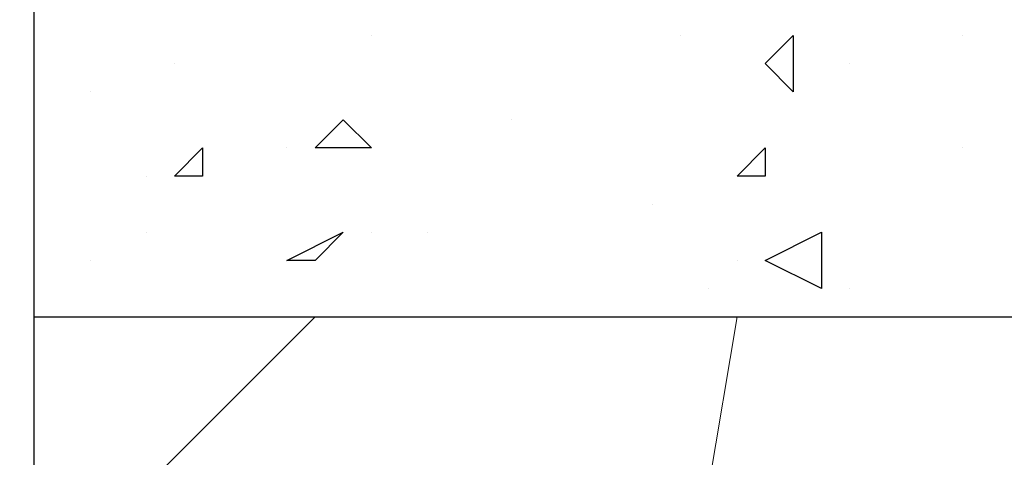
# Model space of a CAD drawing. Header units: metres. Extents: x 5.7 to 89.8, y 4 to 63.5.
# Tile 356 of 475: x 58.209 to 58.546, y 49.434 to 49.584. Entities that reach past the tile are written whole.
import ezdxf

# ---------------------------------------------------------------- set-up
doc = ezdxf.new("R2010")
doc.units = ezdxf.units.M
doc.header["$MEASUREMENT"] = 0
for name, color, linetype in [('PDF17_hatch', 7, 'Continuous'), ('PDF17_hatch-borshi', 7, 'Continuous'), ('PDF17_kaff', 7, 'Continuous'), ('PDF17_wall', 7, 'Continuous')]:
    doc.layers.add(name, color=color, linetype=linetype)

msp = doc.modelspace()

# ---------------------------------------------------------------- linework, layer by layer
at = {"layer": 'PDF17_hatch', "lineweight": 25}
for points in [[(58.32976, 49.57821), (58.32976, 49.57821)], [(58.4357, 49.57821), (58.4357, 49.57821)], [(58.53201, 49.57821), (58.53201, 49.57821)], [(58.26234, 49.56858), (58.26234, 49.56858)], [(58.49349, 49.56858), (58.49349, 49.56858)], [(58.23345, 49.55894), (58.23345, 49.55894)], [(58.37791, 49.54931), (58.37791, 49.54931)], [(58.30086, 49.53968), (58.30086, 49.53968)], [(58.53201, 49.53968), (58.53201, 49.53968)], [(58.25271, 49.53005), (58.25271, 49.53005)], [(58.42607, 49.52042), (58.42607, 49.52042)], [(58.25271, 49.51079), (58.25271, 49.51079)], [(58.32976, 49.51079), (58.32976, 49.51079)], [(58.34902, 49.51079), (58.34902, 49.51079)], [(58.23345, 49.50116), (58.23345, 49.50116)], [(58.45496, 49.50116), (58.45496, 49.50116)], [(58.44533, 49.49153), (58.44533, 49.49153)], [(58.48386, 49.49153), (58.48386, 49.49153)], [(58.49349, 49.49153), (58.49349, 49.49153)]]:
    msp.add_lwpolyline(points, dxfattribs=at)
for points in [[(58.47423, 49.57821), (58.47423, 49.55894), (58.46459, 49.56858)], [(58.32013, 49.54931), (58.32976, 49.53968), (58.3105, 49.53968)], [(58.27197, 49.53005), (58.26234, 49.53005), (58.27197, 49.53968)], [(58.46459, 49.53968), (58.46459, 49.53005), (58.45496, 49.53005)], [(58.32013, 49.51079), (58.3105, 49.50116), (58.30086, 49.50116)], [(58.48386, 49.49153), (58.46459, 49.50116), (58.48386, 49.51079)]]:
    msp.add_lwpolyline(points, close=True, dxfattribs=at)
at = {"layer": 'PDF17_hatch-borshi', "lineweight": 18}
msp.add_lwpolyline([(58.45496, 49.4819), (58.44533, 49.42411), (58.33939, 49.33743), (58.24308, 49.35669), (58.23345, 49.40485), (58.3105, 49.4819)], dxfattribs=at)
at = {"layer": 'PDF17_kaff', "lineweight": 30}
msp.add_lwpolyline([(58.21418, 49.4819), (58.65722, 49.4819), (58.65722, 49.63599), (63.81954, 49.64563)], dxfattribs=at)
at = {"layer": 'PDF17_wall', "lineweight": 25}
msp.add_lwpolyline([(32.82634, 47.39192), (38.7399, 47.39192), (42.92947, 48.21058), (47.12867, 48.68251), (57.88672, 48.68251), (57.88672, 49.75157), (58.21418, 49.75157), (58.21418, 48.68251), (58.54164, 48.68251), (58.54164, 48.36468)], dxfattribs=at)

doc.saveas('drawing.dxf')
